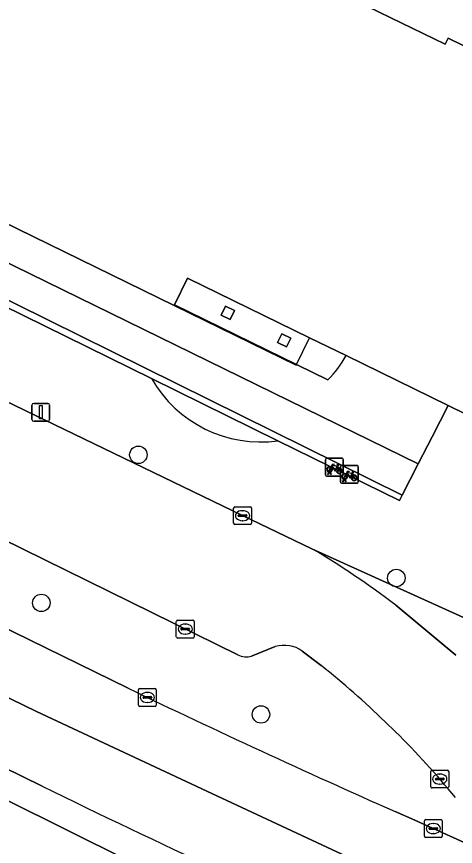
# Model space of a CAD drawing. Extents: x 160102 to 160934, y 382045 to 382923.
# Drawn here: x 160279.35 to 160303.9, y 382082.39 to 382128.84 of the extents above; entities that cross this region are included whole.
import ezdxf

# ---------------------------------------------------------------- set-up
doc = ezdxf.new("R2010")
doc.units = 0
for name, color, linetype in [('IMGEO_Berm_groen', 7, 'Continuous'), ('IMGEO_Berm_open', 7, 'Continuous'), ('IMGEO_Boom', 7, 'Continuous'), ('IMGEO_Erf', 7, 'Continuous'), ('IMGEO_Fietsenrek', 7, 'Continuous'), ('IMGEO_Fietspad_open', 7, 'Continuous'), ('IMGEO_Kolk', 7, 'Continuous'), ('IMGEO_Lichtmast', 7, 'Continuous'), ('IMGEO_Muur', 7, 'Continuous'), ('IMGEO_Pand', 7, 'Continuous'), ('IMGEO_Pand_overbouw', 7, 'Continuous'), ('IMGEO_Rijbaan_lokaal_open', 7, 'Continuous'), ('IMGEO_Rijbaan_regionaal_gesloten', 7, 'Continuous'), ('IMGEO_Voetpad_gesloten', 7, 'Continuous'), ('IMGEO_Voetpad_open', 7, 'Continuous')]:
    doc.layers.add(name, color=color, linetype=linetype)

msp = doc.modelspace()

# ---------------------------------------------------------------- linework, layer by layer
at = {"layer": 'IMGEO_Berm_groen'}
for points in [[(160291.729, 382093.108), (160247.191, 382115.026)], [(160250.421, 382108.458), (160258.08, 382104.727), (160285.583, 382091.25)], [(160293.823, 382093.572), (160292.498, 382093.044)], [(160296.384, 382092.516), (160295.332, 382093.32)], [(160300.543, 382088.811), (160299.969, 382089.37)], [(160300.529, 382084.344), (160301.625, 382083.86), (160304.76, 382082.44)]]:
    msp.add_lwpolyline(points, dxfattribs=at)
for centre, radius, start, end in [((160294.325, 382091.936), 1.712, 53.9757, 107.0627), ((160292.205, 382094.181), 1.174, 246.05, 284.435), ((160266.114, 382054.407), 48.668, 45.9228, 51.5403), ((160504.798, 382546.05), 504.875, 244.2658, 246.13434), ((160265.472, 382053.477), 49.784, 39.48, 45.2144)]:
    msp.add_arc(centre, radius, start, end, dxfattribs=at)
at = {"layer": 'IMGEO_Berm_open'}
for points in [[(160280.786, 382085.765), (160194.625, 382128.107)], [(160278.766, 382085.006), (160323.172, 382062.911), (160324.64, 382065.885), (160301.761, 382076.085), (160300.525, 382076.621)]]:
    msp.add_lwpolyline(points, dxfattribs=at)
msp.add_arc((160485.277, 382501.32), 463.144, 243.79856, 246.49002, dxfattribs=at)
at = {"layer": 'IMGEO_Boom'}
for centre in [(160286.162, 382104.309), (160300.592, 382097.413), (160280.732, 382096.021), (160293.018, 382089.779)]:
    msp.add_circle(centre, 0.489, dxfattribs=at)
at = {"layer": 'IMGEO_Erf'}
msp.add_lwpolyline([(160296.557, 382130.6), (160303.324, 382127.289), (160303.494, 382127.636), (160319.256, 382119.924), (160334.391, 382112.519), (160336.631, 382111.423), (160338.882, 382110.321), (160338.652, 382109.851), (160352.794, 382102.932)], dxfattribs=at)
at = {"layer": 'IMGEO_Fietsenrek'}
for p, q in [((160296.626, 382103.193), (160296.626, 382104.034)), ((160296.626, 382104.034), (160296.626, 382103.193)), ((160296.701, 382104.118), (160297.542, 382104.118)), ((160297.542, 382104.118), (160296.701, 382104.118)), ((160297.626, 382104.043), (160297.626, 382103.202)), ((160297.626, 382103.202), (160297.626, 382104.043)), ((160297.313, 382103.667), (160297.349, 382103.572)), ((160297.465, 382102.791), (160297.465, 382103.632)), ((160297.465, 382103.632), (160297.465, 382102.791)), ((160297.54, 382103.716), (160298.381, 382103.716)), ((160298.381, 382103.716), (160297.54, 382103.716)), ((160298.465, 382103.641), (160298.465, 382102.8)), ((160298.465, 382102.8), (160298.465, 382103.641)), ((160297.551, 382103.118), (160296.71, 382103.118)), ((160296.71, 382103.118), (160297.551, 382103.118)), ((160296.753, 382103.202), (160296.792, 382103.362)), ((160296.787, 382103.202), (160296.753, 382103.202)), ((160296.822, 382103.35), (160296.787, 382103.202)), ((160296.864, 382103.374), (160296.863, 382103.378)), ((160296.905, 382103.202), (160296.871, 382103.344)), ((160296.895, 382103.385), (160296.896, 382103.378)), ((160296.903, 382103.348), (160296.938, 382103.202)), ((160296.938, 382103.202), (160296.905, 382103.202)), ((160298.152, 382103.265), (160298.188, 382103.17)), ((160298.39, 382102.716), (160297.549, 382102.716)), ((160297.549, 382102.716), (160298.39, 382102.716)), ((160297.592, 382102.8), (160297.631, 382102.96)), ((160297.626, 382102.8), (160297.592, 382102.8)), ((160297.661, 382102.948), (160297.626, 382102.8)), ((160297.703, 382102.972), (160297.702, 382102.976)), ((160297.744, 382102.8), (160297.71, 382102.942)), ((160297.734, 382102.983), (160297.735, 382102.976)), ((160297.742, 382102.946), (160297.777, 382102.8)), ((160297.777, 382102.8), (160297.744, 382102.8))]:
    msp.add_line(p, q, dxfattribs=at)
for points in [[(160296.96, 382103.592), (160296.908, 382103.502), (160296.868, 382103.477), (160296.869, 382103.524), (160296.924, 382103.618)], [(160296.939, 382103.644), (160297.034, 382103.808), (160297.12, 382103.794), (160297.122, 382103.785), (160297.066, 382103.774), (160297.039, 382103.729), (160297.295, 382103.688)], [(160297.235, 382103.4), (160297.185, 382103.4), (160296.994, 382103.651), (160296.975, 382103.619)], [(160297.282, 382103.663), (160297.025, 382103.704), (160297.008, 382103.675), (160297.175, 382103.455), (160297.282, 382103.663)], [(160297.33, 382103.565), (160297.3, 382103.642), (160297.191, 382103.424), (160297.234, 382103.424)], [(160297.264, 382103.424), (160297.384, 382103.423), (160297.34, 382103.537)], [(160297.36, 382103.544), (160297.415, 382103.399), (160297.265, 382103.399)], [(160297.295, 382103.688), (160297.32, 382103.737), (160297.314, 382103.741), (160297.291, 382103.745), (160297.279, 382103.752), (160297.278, 382103.755), (160297.28, 382103.76), (160297.375, 382103.745), (160297.377, 382103.735), (160297.367, 382103.722), (160297.355, 382103.716), (160297.341, 382103.722), (160297.313, 382103.667)], [(160297.799, 382103.19), (160297.747, 382103.1), (160297.707, 382103.075), (160297.708, 382103.122), (160297.763, 382103.216)], [(160297.778, 382103.242), (160297.873, 382103.406), (160297.959, 382103.392), (160297.961, 382103.383), (160297.905, 382103.372), (160297.878, 382103.327), (160298.134, 382103.286)], [(160298.074, 382102.998), (160298.024, 382102.998), (160297.833, 382103.249), (160297.814, 382103.217)], [(160298.121, 382103.261), (160297.864, 382103.302), (160297.847, 382103.273), (160298.014, 382103.053), (160298.121, 382103.261)], [(160298.169, 382103.163), (160298.139, 382103.24), (160298.03, 382103.022), (160298.073, 382103.022)], [(160298.103, 382103.022), (160298.223, 382103.021), (160298.179, 382103.135)], [(160298.199, 382103.142), (160298.254, 382102.997), (160298.104, 382102.997)], [(160298.134, 382103.286), (160298.159, 382103.335), (160298.153, 382103.339), (160298.13, 382103.343), (160298.118, 382103.35), (160298.117, 382103.353), (160298.119, 382103.358), (160298.214, 382103.343), (160298.216, 382103.333), (160298.206, 382103.32), (160298.194, 382103.314), (160298.18, 382103.32), (160298.152, 382103.265)]]:
    msp.add_lwpolyline(points, dxfattribs=at)
for centre, radius, start, end in [((160296.704, 382104.04), 0.0779, 92.4484, 184.2845), ((160296.704, 382104.04), 0.0779, 92.4484, 184.2845), ((160297.548, 382104.04), 0.0779, 2.4484, 94.2845), ((160297.548, 382104.04), 0.0779, 2.4484, 94.2845), ((160296.866, 382103.503), 0.159, 62.6766, 242.1369), ((160296.866, 382103.503), 0.129, 63.3192, 238.903), ((160296.866, 382103.503), 0.129, 283.6043, 43.4302), ((160296.866, 382103.503), 0.159, 283.5766, 46.6042), ((160297.393, 382103.419), 0.159, 113.3408, 178.3217), ((160297.393, 382103.419), 0.159, 187.0065, 105.7708), ((160297.393, 382103.419), 0.129, 113.923, 177.9556), ((160297.393, 382103.419), 0.129, 188.6715, 104.5883), ((160297.543, 382103.638), 0.0779, 92.4484, 184.2845), ((160297.543, 382103.638), 0.0779, 92.4484, 184.2845), ((160298.387, 382103.638), 0.0779, 2.4484, 94.2845), ((160298.387, 382103.638), 0.0779, 2.4484, 94.2845), ((160296.704, 382103.196), 0.0779, 182.4484, 274.2845), ((160296.704, 382103.196), 0.0779, 182.4484, 274.2845), ((160296.846, 382103.374), 0.0499, 12.8025, 158.6934), ((160296.866, 382103.503), 0.159, 253.9967, 271.7867), ((160296.846, 382103.374), 0.0174, 12.8025, 163.4502), ((160296.866, 382103.503), 0.129, 253.415, 269.0204), ((160297.705, 382103.101), 0.159, 62.6766, 242.1369), ((160297.548, 382103.196), 0.0779, 272.4484, 4.2845), ((160297.548, 382103.196), 0.0779, 272.4484, 4.2845), ((160297.705, 382103.101), 0.129, 63.3192, 238.903), ((160297.685, 382102.972), 0.0499, 12.8025, 158.6934), ((160297.705, 382103.101), 0.129, 283.6043, 43.4302), ((160297.705, 382103.101), 0.159, 283.5766, 46.6042), ((160298.232, 382103.017), 0.159, 113.3408, 178.3217), ((160298.232, 382103.017), 0.159, 187.0065, 105.7708), ((160298.232, 382103.017), 0.129, 113.923, 177.9556), ((160298.232, 382103.017), 0.129, 188.6715, 104.5883), ((160297.543, 382102.794), 0.0779, 182.4484, 274.2845), ((160297.543, 382102.794), 0.0779, 182.4484, 274.2845), ((160297.705, 382103.101), 0.159, 253.9967, 271.7867), ((160297.685, 382102.972), 0.0174, 12.8025, 163.4502), ((160297.705, 382103.101), 0.129, 253.415, 269.0204), ((160298.387, 382102.794), 0.0779, 272.4484, 4.2845), ((160298.387, 382102.794), 0.0779, 272.4484, 4.2845)]:
    msp.add_arc(centre, radius, start, end, dxfattribs=at)
at = {"layer": 'IMGEO_Fietspad_open'}
for points in [[(160332.274, 382082.684), (160331.361, 382083.082), (160327.415, 382084.749), (160295.872, 382099.054)], [(160300.559, 382095.895), (160303.92, 382093.093)]]:
    msp.add_lwpolyline(points, dxfattribs=at)
msp.add_arc((160270.344, 382056.122), 49.948, 52.7768, 59.2639, dxfattribs=at)
at = {"layer": 'IMGEO_Kolk'}
for p, q in [((160291.489, 382100.477), (160291.489, 382101.329)), ((160291.564, 382101.403), (160292.416, 382101.403)), ((160291.977, 382101.183), (160292.002, 382101.183)), ((160292.49, 382101.329), (160292.49, 382100.477)), ((160291.748, 382100.897), (160291.748, 382100.909)), ((160292.186, 382100.86), (160291.788, 382100.86)), ((160291.791, 382100.946), (160292.189, 382100.946)), ((160292.232, 382100.909), (160292.232, 382100.897)), ((160292.416, 382100.403), (160291.564, 382100.403)), ((160292, 382100.623), (160291.975, 382100.623)), ((160288.284, 382094.129), (160288.284, 382094.981)), ((160288.359, 382095.055), (160289.211, 382095.055)), ((160288.772, 382094.835), (160288.797, 382094.835)), ((160289.285, 382094.981), (160289.285, 382094.129)), ((160288.543, 382094.549), (160288.543, 382094.561)), ((160288.981, 382094.512), (160288.583, 382094.512)), ((160288.586, 382094.598), (160288.984, 382094.598)), ((160288.795, 382094.275), (160288.77, 382094.275)), ((160289.027, 382094.561), (160289.027, 382094.549)), ((160289.211, 382094.055), (160288.359, 382094.055)), ((160286.163, 382090.306), (160286.163, 382091.158)), ((160286.238, 382091.232), (160287.09, 382091.232)), ((160286.651, 382091.012), (160286.676, 382091.012)), ((160287.164, 382091.158), (160287.164, 382090.306)), ((160286.422, 382090.726), (160286.422, 382090.738)), ((160286.86, 382090.689), (160286.462, 382090.689)), ((160286.465, 382090.775), (160286.863, 382090.775)), ((160286.674, 382090.452), (160286.649, 382090.452)), ((160286.906, 382090.738), (160286.906, 382090.726)), ((160287.09, 382090.232), (160286.238, 382090.232)), ((160302.522, 382085.736), (160302.522, 382086.588)), ((160302.597, 382086.662), (160303.449, 382086.662)), ((160303.01, 382086.442), (160303.035, 382086.442)), ((160303.523, 382086.588), (160303.523, 382085.736)), ((160302.781, 382086.156), (160302.781, 382086.168)), ((160303.219, 382086.119), (160302.821, 382086.119)), ((160302.824, 382086.205), (160303.222, 382086.205)), ((160303.033, 382085.882), (160303.008, 382085.882)), ((160303.265, 382086.168), (160303.265, 382086.156)), ((160303.449, 382085.662), (160302.597, 382085.662)), ((160302.162, 382082.965), (160302.162, 382083.817)), ((160302.237, 382083.891), (160303.089, 382083.891)), ((160302.65, 382083.671), (160302.675, 382083.671)), ((160303.163, 382083.817), (160303.163, 382082.965)), ((160302.421, 382083.385), (160302.421, 382083.397)), ((160302.859, 382083.348), (160302.461, 382083.348)), ((160302.464, 382083.434), (160302.862, 382083.434)), ((160302.673, 382083.111), (160302.648, 382083.111)), ((160302.905, 382083.397), (160302.905, 382083.385)), ((160303.089, 382082.891), (160302.237, 382082.891))]:
    msp.add_line(p, q, dxfattribs=at)
for points in [[(160291.489, 382100.477), (160291.489, 382101.329)], [(160291.564, 382101.403), (160292.416, 382101.403)], [(160292.49, 382101.329), (160292.49, 382100.477)], [(160292.416, 382100.403), (160291.564, 382100.403)], [(160288.284, 382094.129), (160288.284, 382094.981)], [(160288.359, 382095.055), (160289.211, 382095.055)], [(160289.285, 382094.981), (160289.285, 382094.129)], [(160289.211, 382094.055), (160288.359, 382094.055)], [(160286.163, 382090.306), (160286.163, 382091.158)], [(160286.238, 382091.232), (160287.09, 382091.232)], [(160287.164, 382091.158), (160287.164, 382090.306)], [(160287.09, 382090.232), (160286.238, 382090.232)], [(160302.522, 382085.736), (160302.522, 382086.588)], [(160302.597, 382086.662), (160303.449, 382086.662)], [(160303.523, 382086.588), (160303.523, 382085.736)], [(160303.449, 382085.662), (160302.597, 382085.662)], [(160302.162, 382082.965), (160302.162, 382083.817)], [(160302.237, 382083.891), (160303.089, 382083.891)], [(160303.163, 382083.817), (160303.163, 382082.965)], [(160303.089, 382082.891), (160302.237, 382082.891)]]:
    msp.add_lwpolyline(points, dxfattribs=at)
for centre, radius, start, end in [((160291.566, 382101.327), 0.0765, 91.552, 178.448), ((160291.566, 382101.327), 0.0765, 91.552, 178.448), ((160292.414, 382101.327), 0.0765, 1.552, 88.448), ((160292.414, 382101.327), 0.0765, 1.552, 88.448), ((160291.788, 382100.906), 0.0403, 85.8775, 175.7526), ((160291.785, 382100.896), 0.0366, 178.938, 274.7102), ((160292.189, 382100.903), 0.043, 264.8664, 352.4533), ((160292.193, 382100.908), 0.0386, 1.7309, 96.639), ((160291.566, 382100.479), 0.0765, 181.552, 268.448), ((160291.566, 382100.479), 0.0765, 181.552, 268.448), ((160292.414, 382100.479), 0.0765, 271.552, 358.448), ((160292.414, 382100.479), 0.0765, 271.552, 358.448), ((160288.361, 382094.979), 0.0765, 91.552, 178.448), ((160288.361, 382094.979), 0.0765, 91.552, 178.448), ((160289.209, 382094.979), 0.0765, 1.552, 88.448), ((160289.209, 382094.979), 0.0765, 1.552, 88.448), ((160288.583, 382094.558), 0.0403, 85.8775, 175.7526), ((160288.58, 382094.548), 0.0366, 178.938, 274.7102), ((160288.984, 382094.555), 0.043, 264.8664, 352.4533), ((160288.988, 382094.56), 0.0386, 1.7309, 96.639), ((160288.361, 382094.131), 0.0765, 181.552, 268.448), ((160288.361, 382094.131), 0.0765, 181.552, 268.448), ((160289.209, 382094.131), 0.0765, 271.552, 358.448), ((160289.209, 382094.131), 0.0765, 271.552, 358.448), ((160286.24, 382091.156), 0.0765, 91.552, 178.448), ((160286.24, 382091.156), 0.0765, 91.552, 178.448), ((160287.088, 382091.156), 0.0765, 1.552, 88.448), ((160287.088, 382091.156), 0.0765, 1.552, 88.448), ((160286.462, 382090.735), 0.0403, 85.8775, 175.7526), ((160286.459, 382090.725), 0.0366, 178.938, 274.7102), ((160286.863, 382090.732), 0.043, 264.8664, 352.4533), ((160286.867, 382090.737), 0.0386, 1.7309, 96.639), ((160286.24, 382090.308), 0.0765, 181.552, 268.448), ((160286.24, 382090.308), 0.0765, 181.552, 268.448), ((160287.088, 382090.308), 0.0765, 271.552, 358.448), ((160287.088, 382090.308), 0.0765, 271.552, 358.448), ((160302.599, 382086.586), 0.0765, 91.552, 178.448), ((160302.599, 382086.586), 0.0765, 91.552, 178.448), ((160303.447, 382086.586), 0.0765, 1.552, 88.448), ((160303.447, 382086.586), 0.0765, 1.552, 88.448), ((160302.821, 382086.165), 0.0403, 85.8775, 175.7526), ((160302.818, 382086.155), 0.0366, 178.938, 274.7102), ((160303.222, 382086.162), 0.043, 264.8664, 352.4533), ((160303.226, 382086.167), 0.0386, 1.7309, 96.639), ((160302.599, 382085.738), 0.0765, 181.552, 268.448), ((160302.599, 382085.738), 0.0765, 181.552, 268.448), ((160303.447, 382085.738), 0.0765, 271.552, 358.448), ((160303.447, 382085.738), 0.0765, 271.552, 358.448), ((160302.239, 382083.815), 0.0765, 91.552, 178.448), ((160302.239, 382083.815), 0.0765, 91.552, 178.448), ((160303.087, 382083.815), 0.0765, 1.552, 88.448), ((160303.087, 382083.815), 0.0765, 1.552, 88.448), ((160302.461, 382083.394), 0.0403, 85.8775, 175.7526), ((160302.458, 382083.384), 0.0366, 178.938, 274.7102), ((160302.862, 382083.391), 0.043, 264.8664, 352.4533), ((160302.866, 382083.396), 0.0386, 1.7309, 96.639), ((160302.239, 382082.967), 0.0765, 181.552, 268.448), ((160302.239, 382082.967), 0.0765, 181.552, 268.448), ((160303.087, 382082.967), 0.0765, 271.552, 358.448), ((160303.087, 382082.967), 0.0765, 271.552, 358.448)]:
    msp.add_arc(centre, radius, start, end, dxfattribs=at)
for centre, major_axis, ratio, start_param, end_param in [((160291.976, 382100.903), (-0.387, 0.002), 0.722429, 4.712389, 7.853982), ((160292.001, 382100.903), (-0.39, 0.002), 0.717154, 1.570796, 4.712389), ((160288.771, 382094.555), (-0.387, 0.002), 0.722429, 4.712389, 7.853982), ((160288.796, 382094.555), (-0.39, 0.002), 0.717154, 1.570796, 4.712389), ((160286.65, 382090.732), (-0.387, 0.002), 0.722429, 4.712389, 7.853982), ((160286.675, 382090.732), (-0.39, 0.002), 0.717154, 1.570796, 4.712389), ((160303.009, 382086.162), (-0.387, 0.002), 0.722429, 4.712389, 7.853982), ((160303.034, 382086.162), (-0.39, 0.002), 0.717154, 1.570796, 4.712389), ((160302.649, 382083.391), (-0.387, 0.002), 0.722429, 4.712389, 7.853982), ((160302.674, 382083.391), (-0.39, 0.002), 0.717154, 1.570796, 4.712389)]:
    msp.add_ellipse(centre, major_axis=major_axis, ratio=ratio, start_param=start_param, end_param=end_param, dxfattribs=at)
at = {"layer": 'IMGEO_Lichtmast'}
for p, q in [((160280.304, 382107.189), (160281.094, 382107.189)), ((160281.094, 382107.189), (160280.304, 382107.189)), ((160280.204, 382106.289), (160280.204, 382107.089)), ((160280.204, 382107.089), (160280.204, 382106.289)), ((160281.194, 382107.089), (160281.194, 382106.289)), ((160281.194, 382106.289), (160281.194, 382107.089)), ((160281.094, 382106.189), (160280.304, 382106.189)), ((160280.304, 382106.189), (160281.094, 382106.189))]:
    msp.add_line(p, q, dxfattribs=at)
msp.add_lwpolyline([(160280.624, 382107.064), (160280.774, 382107.064), (160280.774, 382106.314), (160280.624, 382106.314), (160280.624, 382107.064)], dxfattribs=at)
for centre, start, end in [((160280.304, 382107.089), 90, 180), ((160280.304, 382107.089), 90, 180), ((160281.094, 382107.089), 0, 90), ((160281.094, 382107.089), 360, 90), ((160280.304, 382106.289), 180, 270), ((160280.304, 382106.289), 180, 270), ((160281.094, 382106.289), 270, 0), ((160281.094, 382106.289), 270, 0)]:
    msp.add_arc(centre, 0.1, start, end, dxfattribs=at)
at = {"layer": 'IMGEO_Muur'}
msp.add_lwpolyline([(160262.798, 382143.225), (160262.505, 382143.388), (160255.291, 382128.754), (160253.46, 382125.04), (160286.898, 382108.581), (160293.972, 382105.096), (160300.776, 382101.747), (160300.926, 382102.053), (160254.043, 382125.248), (160255.662, 382128.572)], close=True, dxfattribs=at)
at = {"layer": 'IMGEO_Pand'}
for points in [[(160303.494, 382127.636), (160303.324, 382127.289), (160296.557, 382130.6), (160299.808, 382137.244), (160295.894, 382139.16), (160291.099, 382129.36), (160270.306, 382139.534), (160265.814, 382141.732), (160265.884, 382141.874), (160265.572, 382142.026), (160265.522, 382141.924), (160265.325, 382141.522), (160258.345, 382127.256), (160288.167, 382112.664), (160288.189, 382112.709), (160288.916, 382114.197), (160295.735, 382110.861), (160297.782, 382109.859), (160303.497, 382107.063), (160311.135, 382103.326), (160319.256, 382119.924)], [(160290.8, 382112.129), (160291.294, 382111.887), (160291.535, 382112.381), (160291.041, 382112.623)], [(160293.953, 382110.586), (160294.447, 382110.344), (160294.688, 382110.838), (160294.194, 382111.08)]]:
    msp.add_lwpolyline(points, close=True, dxfattribs=at)
at = {"layer": 'IMGEO_Pand_overbouw'}
msp.add_lwpolyline([(160288.167, 382112.664), (160294.985, 382109.328), (160295.735, 382110.861), (160288.916, 382114.197), (160288.189, 382112.709)], close=True, dxfattribs=at)
at = {"layer": 'IMGEO_Rijbaan_lokaal_open'}
for points in [[(160247.191, 382115.026), (160291.729, 382093.108)], [(160295.872, 382099.054), (160291.986, 382100.904), (160272.552, 382110.296)], [(160303.92, 382093.093), (160300.559, 382095.895)], [(160292.498, 382093.044), (160293.823, 382093.572)], [(160295.332, 382093.32), (160296.384, 382092.516)], [(160299.969, 382089.37), (160300.543, 382088.811)]]:
    msp.add_lwpolyline(points, dxfattribs=at)
for centre, radius, start, end in [((160270.344, 382056.122), 49.948, 52.7768, 59.2639), ((160294.325, 382091.936), 1.712, 53.9757, 107.0627), ((160292.205, 382094.181), 1.174, 246.05, 284.435), ((160266.114, 382054.407), 48.668, 45.9228, 51.5403), ((160265.472, 382053.477), 49.784, 39.48, 45.2144)]:
    msp.add_arc(centre, radius, start, end, dxfattribs=at)
at = {"layer": 'IMGEO_Rijbaan_regionaal_gesloten'}
for points in [[(160163.175, 382160.176), (160161.221, 382156.917), (160166.922, 382150.828), (160171.292, 382146.612), (160176.677, 382142.396), (160181.593, 382138.961), (160189.553, 382134.512), (160192.831, 382132.912), (160196.108, 382131.311), (160203.209, 382127.72), (160253.387, 382103.128), (160266.927, 382096.532), (160280.466, 382089.935), (160289.987, 382085.485), (160299.508, 382081.035), (160308.912, 382076.819), (160318.315, 382072.603), (160326.015, 382069.145), (160327.372, 382072.361), (160324.208, 382073.76), (160304.76, 382082.44), (160301.625, 382083.86), (160300.529, 382084.344)], [(160300.525, 382076.621), (160301.761, 382076.085), (160324.64, 382065.885), (160326.015, 382069.145), (160318.315, 382072.603), (160308.912, 382076.819), (160299.508, 382081.035), (160289.987, 382085.485), (160280.466, 382089.935), (160266.927, 382096.532), (160253.387, 382103.128), (160203.209, 382127.72), (160196.108, 382131.311), (160192.831, 382132.912), (160189.553, 382134.512), (160181.593, 382138.961), (160176.677, 382142.396), (160171.292, 382146.612), (160166.922, 382150.828), (160161.221, 382156.917)], [(160285.583, 382091.25), (160258.08, 382104.727), (160250.421, 382108.458), (160243.784, 382111.497), (160241.957, 382112.334), (160236.323, 382115.096), (160230.946, 382117.799), (160227.497, 382119.534), (160221.681, 382122.338), (160217.899, 382124.163), (160214.287, 382125.983), (160208.797, 382128.622), (160205.122, 382130.482), (160199.56, 382133.296), (160195.873, 382135.052), (160190.485, 382137.796)], [(160186.624, 382132.03), (160190.605, 382130.084), (160194.625, 382128.107), (160280.786, 382085.765)], [(160253.813, 382094.585), (160258.724, 382091.713), (160279.864, 382081.114), (160321.693, 382060.257), (160323.172, 382062.911), (160278.766, 382085.006)]]:
    msp.add_lwpolyline(points, dxfattribs=at)
for centre, radius, start, end in [((160504.798, 382546.05), 504.875, 244.2658, 246.13434), ((160485.277, 382501.32), 463.144, 243.79856, 246.49002)]:
    msp.add_arc(centre, radius, start, end, dxfattribs=at)
at = {"layer": 'IMGEO_Voetpad_gesloten'}
for points in [[(160288.916, 382114.197), (160288.189, 382112.709), (160296.763, 382108.503)], [(160297.782, 382109.859), (160295.735, 382110.861), (160288.916, 382114.197)]]:
    msp.add_lwpolyline(points, dxfattribs=at)
for points in [[(160290.8, 382112.129), (160291.041, 382112.623), (160291.535, 382112.381), (160291.294, 382111.887)], [(160293.953, 382110.586), (160294.194, 382111.08), (160294.688, 382110.838), (160294.447, 382110.344)]]:
    msp.add_lwpolyline(points, close=True, dxfattribs=at)
msp.add_arc((160292.502, 382112.766), 6.027, 314.9867, 331.1655, dxfattribs=at)
at = {"layer": 'IMGEO_Voetpad_open'}
msp.add_lwpolyline([(160254.043, 382125.248), (160300.926, 382102.053), (160301.823, 382103.81), (160255.673, 382126.391), (160256.532, 382128.146), (160263.511, 382142.409), (160265.325, 382141.522), (160265.522, 382141.924), (160262.798, 382143.225), (160255.662, 382128.572)], close=True, dxfattribs=at)
for points in [[(160258.345, 382127.256), (160265.325, 382141.522), (160263.511, 382142.409), (160256.532, 382128.146), (160255.673, 382126.391), (160301.823, 382103.81), (160302.599, 382105.313), (160303.497, 382107.063), (160297.782, 382109.859)], [(160296.763, 382108.503), (160288.189, 382112.709), (160288.167, 382112.664), (160258.345, 382127.256)], [(160286.898, 382108.581), (160253.46, 382125.04), (160250.397, 382123.957)], [(160253.884, 382119.517), (160272.552, 382110.296), (160291.986, 382100.904), (160295.872, 382099.054), (160327.415, 382084.749), (160331.361, 382083.082), (160332.274, 382082.684), (160335.023, 382081.465)], [(160293.972, 382105.096), (160286.898, 382108.581)], [(160328.51, 382094.825), (160311.135, 382103.326), (160303.497, 382107.063), (160302.599, 382105.313), (160301.823, 382103.81), (160300.926, 382102.053), (160300.776, 382101.747), (160293.972, 382105.096)]]:
    msp.add_lwpolyline(points, dxfattribs=at)
for centre, radius, start, end in [((160292.502, 382112.766), 6.027, 314.9867, 331.1655), ((160293.006, 382112.058), 7.028, 209.6478, 277.8979), ((160293.006, 382112.058), 7.028, 209.6478, 277.8979)]:
    msp.add_arc(centre, radius, start, end, dxfattribs=at)

doc.saveas('drawing.dxf')
